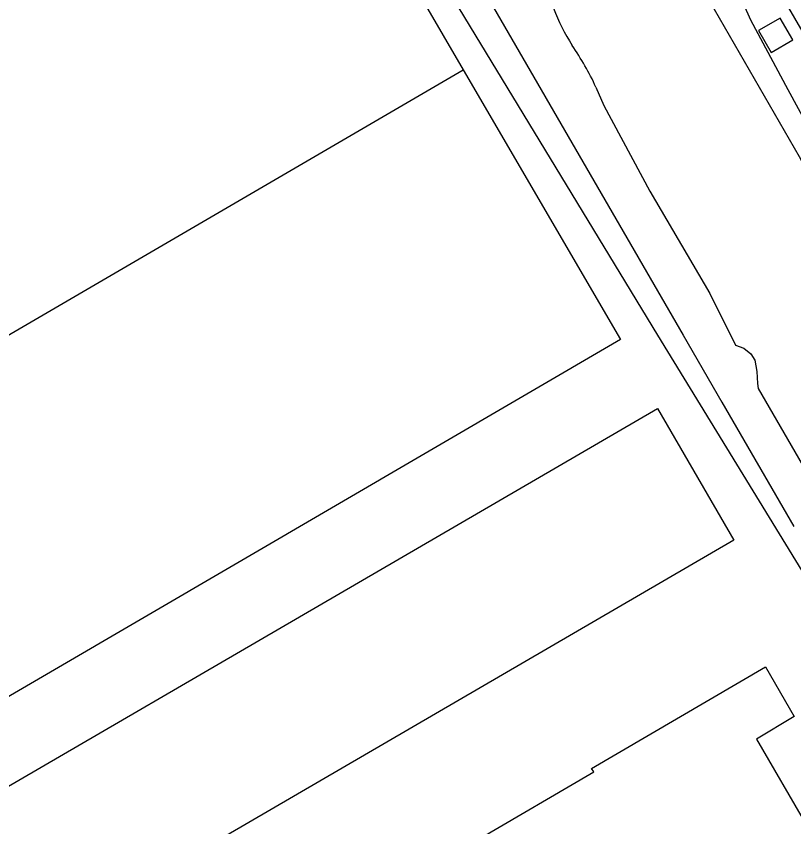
# Model space of a CAD drawing. Extents: x 157692 to 159670, y 381454 to 383289.
# Drawn here: x 159134 to 159234.1, y 382436.7 to 382541 of the extents above; entities that cross this region are included whole.
import ezdxf

# ---------------------------------------------------------------- set-up
doc = ezdxf.new("R2010")
doc.units = 0
for name, color, linetype in [('IMGEO_Groenvoorziening', 7, 'Continuous'), ('IMGEO_Hek', 7, 'Continuous'), ('IMGEO_Pand', 7, 'Continuous'), ('IMGEO_Rijbaan_lokaal_open', 7, 'Continuous'), ('IMGEO_Waterloop', 7, 'Continuous')]:
    doc.layers.add(name, color=color, linetype=linetype)

msp = doc.modelspace()

# ---------------------------------------------------------------- linework, layer by layer
at = {"layer": 'IMGEO_Groenvoorziening'}
for points in [[(159159.9, 382603.79), (159164.2, 382595.15), (159172.94, 382581.05), (159219.85, 382500), (159224.84, 382491.38), (159234.1, 382475.39)], [(159328.46, 382317.43), (159293.96, 382373.75), (159216.62, 382500), (159163.39, 382587.54), (159160.94, 382586.07)], [(159266.19, 382475.02), (159264.04, 382479.16), (159262.09, 382483.4), (159251.6, 382500), (159248.71, 382504.57), (159247.24, 382506.91), (159237.61, 382523.74), (159233.36, 382531.55), (159228.56, 382540.51), (159225.14, 382548.21), (159221.8, 382554.91), (159214.01, 382569.3), (159209.42, 382577.57)]]:
    msp.add_lwpolyline(points, dxfattribs=at)
at = {"layer": 'IMGEO_Hek'}
msp.add_lwpolyline([(159328.46, 382317.43), (159293.96, 382373.75), (159216.62, 382500), (159163.39, 382587.54)], dxfattribs=at)
at = {"layer": 'IMGEO_Pand'}
for points in [[(159166.12, 382577.15), (159166.39, 382577.3), (159191.55, 382534.13)], [(159229.54, 382539.15), (159231.17, 382536.34), (159233.97, 382537.96), (159232.34, 382540.77), (159229.54, 382539.15)], [(159191.55, 382534.13), (159211.78, 382499.43), (159076.55, 382420.56)], [(159107.07, 382484.9), (159191.55, 382534.13)], [(159081.56, 382412.04), (159085.89, 382414.56), (159216.55, 382490.54), (159226.39, 382473.62), (159095.72, 382397.64), (159091.4, 382395.13)], [(159163.43, 382417.57), (159208.35, 382443.81), (159208.08, 382444.23), (159230.44, 382457.3), (159234.17, 382450.94), (159229.28, 382448.03), (159242.26, 382425.72)]]:
    msp.add_lwpolyline(points, dxfattribs=at)
at = {"layer": 'IMGEO_Rijbaan_lokaal_open'}
msp.add_lwpolyline([(159236.98, 382536.02), (159227.06, 382553.1), (159220.44, 382564.34), (159215.16, 382573.33), (159211.89, 382578.93)], dxfattribs=at)
at = {"layer": 'IMGEO_Waterloop'}
for points in [[(159247.11, 382500), (159234.82, 382522.93), (159219.4, 382549.7), (159205.55, 382575.43)], [(159208.64, 382531.89), (159209.66, 382529.52), (159215.56, 382518.5), (159223.31, 382505.35), (159226.58, 382498.69), (159227.68, 382498.3), (159228.59, 382497.58), (159229.07, 382496.76), (159229.35, 382495.32), (159229.41, 382493.78), (159229.5, 382493.13), (159240.09, 382474.89), (159244.6, 382466.82), (159245.97, 382465.81), (159247.24, 382463.84), (159250.14, 382458.93), (159251.13, 382455.34), (159255.67, 382446.85), (159256.77, 382446.65), (159262.13, 382438.26), (159278.19, 382413.2), (159280.62, 382410.16), (159281.64, 382408.43), (159282.5, 382406.62)]]:
    msp.add_lwpolyline(points, dxfattribs=at)
for centre, radius, start, end in [((159226.69, 382550.72), 25.05, 200.275, 212.5293), ((159175.75, 382516.61), 36.26, 24.9197, 34.6875)]:
    msp.add_arc(centre, radius, start, end, dxfattribs=at)

doc.saveas('drawing.dxf')
